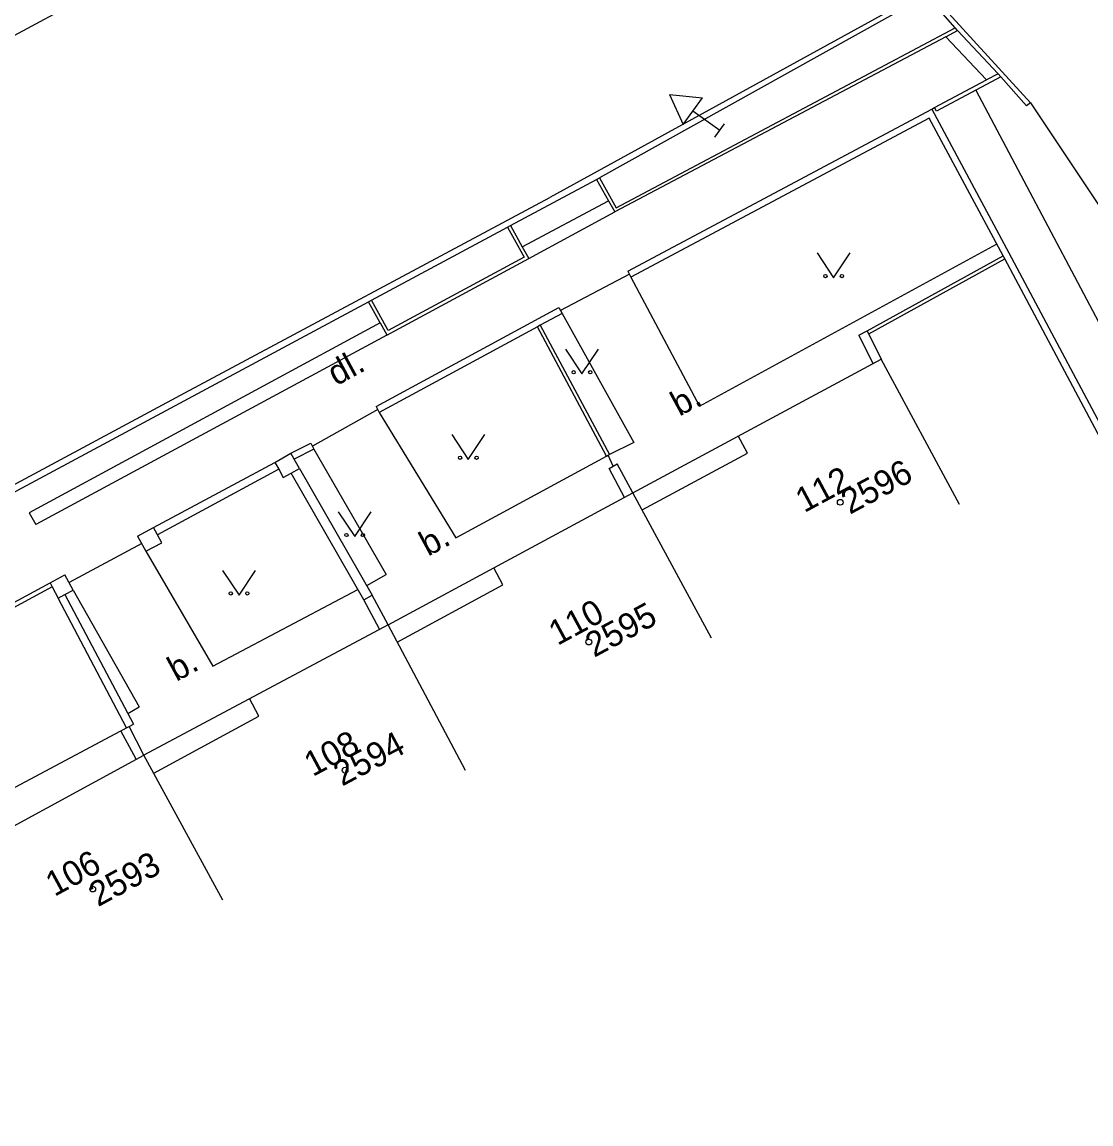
# Model space of a CAD drawing. Extents: x -584400 to -581602, y -1210894 to -1208793.
# Drawn here: x -582158.08 to -582125.72, y -1209285.56 to -1209252.2 of the extents above; entities that cross this region are included whole.
import ezdxf

# ---------------------------------------------------------------- set-up
doc = ezdxf.new("R2010")
doc.units = 0
for name, color, linetype in [('BUDOVY_MĚŘ', 7, 'Continuous'), ('POMOC_POPIS', 7, 'Continuous'), ('ROZHRANÍ_PLOCH', 7, 'Continuous'), ('ZN_BUDOV', 7, 'Continuous'), ('ZN_DOPLŇKOVÉ', 7, 'Continuous'), ('ZN_KULTUR', 7, 'Continuous'), ('Č_POPIS_EVID', 7, 'Continuous')]:
    doc.layers.add(name, color=color, linetype=linetype)

msp = doc.modelspace()

# ---------------------------------------------------------------- linework, layer by layer
at = {"layer": 'BUDOVY_MĚŘ'}
for points in [[(-582139.59, -1209266.45), (-582132.07, -1209262.41)], [(-582129.7, -1209266.81), (-582132.07, -1209262.41)], [(-582147, -1209270.45), (-582139.59, -1209266.45)], [(-582137.21, -1209270.85), (-582139.59, -1209266.45)], [(-582147, -1209270.45), (-582154.39, -1209274.39)], [(-582144.65, -1209274.86), (-582147, -1209270.45)], [(-582161.72, -1209278.38), (-582154.39, -1209274.39)], [(-582152, -1209278.78), (-582154.39, -1209274.39)]]:
    msp.add_lwpolyline(points, dxfattribs=at)
at = {"layer": 'ROZHRANÍ_PLOCH'}
for points in [[(-582165.82, -1209256.63), (-582148.84, -1209247.5)], [(-582127.55, -1209254.65), (-582130.57, -1209251.34), (-582131.04, -1209251.43), (-582142.1, -1209257.51)], [(-582129.83, -1209252.38), (-582130.43, -1209251.7), (-582130.74, -1209251.53), (-582130.99, -1209251.57), (-582140.6, -1209256.92)], [(-582140.6, -1209256.92), (-582140.09, -1209257.82), (-582129.83, -1209252.38)], [(-582130.11, -1209252.65), (-582129.76, -1209252.46)], [(-582129.76, -1209252.46), (-582129.83, -1209252.38)], [(-582129.76, -1209252.46), (-582128.53, -1209253.77)], [(-582130.11, -1209252.65), (-582140.13, -1209257.95)], [(-582128.88, -1209253.95), (-582130.11, -1209252.65)], [(-582128.45, -1209253.86), (-582130.4, -1209254.9), (-582130.46, -1209254.79)], [(-582130.46, -1209254.79), (-582128.88, -1209253.95)], [(-582128.53, -1209253.77), (-582128.88, -1209253.95)], [(-582128.45, -1209253.86), (-582128.53, -1209253.77)], [(-582127.55, -1209254.65), (-582127.67, -1209254.74), (-582128.45, -1209253.86)], [(-582129.21, -1209254.26), (-582113.43, -1209284.05)], [(-582130.54, -1209254.84), (-582130.46, -1209254.79)], [(-582127.55, -1209254.65), (-582125.35, -1209257.95), (-582124.54, -1209259.32), (-582111.93, -1209283.22)], [(-582140.69, -1209256.97), (-582140.6, -1209256.92)], [(-582143.29, -1209258.36), (-582140.69, -1209256.97)], [(-582140.69, -1209256.97), (-582140.33, -1209257.61)], [(-582177.15, -1209276.32), (-582153.15, -1209263.43), (-582142.1, -1209257.51)], [(-582142.94, -1209259.01), (-582140.33, -1209257.61)], [(-582140.33, -1209257.61), (-582140.13, -1209257.95)], [(-582142.74, -1209259.36), (-582140.13, -1209257.95)], [(-582143.38, -1209258.41), (-582142.88, -1209259.32), (-582147, -1209261.54), (-582147.5, -1209260.62)], [(-582147.5, -1209260.62), (-582143.38, -1209258.41)], [(-582143.38, -1209258.41), (-582143.29, -1209258.36)], [(-582143.29, -1209258.36), (-582142.94, -1209259.01)], [(-582139.65, -1209259.92), (-582137.57, -1209263.83), (-582128.58, -1209258.92)], [(-582142.94, -1209259.01), (-582142.74, -1209259.36)], [(-582147.04, -1209261.68), (-582142.74, -1209259.36)], [(-582147.59, -1209260.67), (-582147.5, -1209260.62)], [(-582162.4, -1209268.6), (-582158.28, -1209266.41), (-582158.21, -1209266.37), (-582147.59, -1209260.67)], [(-582147.24, -1209261.31), (-582147.59, -1209260.67)], [(-582141.73, -1209261.02), (-582139.56, -1209264.93), (-582140.3, -1209265.29)], [(-582147.24, -1209261.31), (-582157.86, -1209267.06), (-582157.66, -1209267.41)], [(-582147.24, -1209261.31), (-582147.04, -1209261.67)], [(-582132.75, -1209261.68), (-582132.49, -1209261.55), (-582132.07, -1209262.41)], [(-582147.04, -1209261.68), (-582157.66, -1209267.41)], [(-582132.75, -1209261.68), (-582132.32, -1209262.54)], [(-582147.27, -1209264.02), (-582144.95, -1209267.82), (-582140.39, -1209265.34)], [(-582139.31, -1209266.97), (-582136.12, -1209265.25), (-582136.4, -1209264.73)], [(-582149.25, -1209265.13), (-582147.06, -1209268.93)], [(-582139.84, -1209266.59), (-582140.31, -1209265.72), (-582140.06, -1209265.58)], [(-582139.59, -1209266.45), (-582140.06, -1209265.58)], [(-582154.33, -1209268.22), (-582152.3, -1209271.7), (-582147.91, -1209269.38)], [(-582147.64, -1209269.26), (-582147.06, -1209268.93)], [(-582146.72, -1209270.97), (-582143.52, -1209269.24), (-582143.8, -1209268.72)], [(-582156.53, -1209269.4), (-582154.53, -1209272.93)], [(-582147.26, -1209270.58), (-582147.73, -1209269.69), (-582147.48, -1209269.55)], [(-582147, -1209270.45), (-582147.48, -1209269.55)], [(-582162.27, -1209272.06), (-582159.96, -1209276.25), (-582155.09, -1209273.66)], [(-582154.88, -1209273.13), (-582154.53, -1209272.93)], [(-582154.09, -1209274.94), (-582150.91, -1209273.21), (-582151.19, -1209272.68)], [(-582155.09, -1209273.66), (-582154.84, -1209273.53)], [(-582154.39, -1209274.39), (-582154.84, -1209273.53)], [(-582154.63, -1209274.52), (-582155.09, -1209273.66)]]:
    msp.add_lwpolyline(points, dxfattribs=at)
at = {"layer": 'ZN_BUDOV'}
for centre in [(-582133.31, -1209266.74), (-582140.92, -1209270.97), (-582148.3, -1209274.85), (-582155.94, -1209278.45)]:
    msp.add_circle(centre, 0.0875, dxfattribs=at)
at = {"layer": 'ZN_DOPLŇKOVÉ'}
for p, q in [((-582138.475, -1209254.39), (-582138.064, -1209255.302)), ((-582138.475, -1209254.39), (-582137.48, -1209254.49)), ((-582138.064, -1209255.302), (-582137.48, -1209254.49)), ((-582136.96, -1209255.48), (-582137.772, -1209254.896)), ((-582137.106, -1209255.683), (-582136.814, -1209255.277))]:
    msp.add_line(p, q, dxfattribs=at)
for points in [[(-582139.74, -1209259.74), (-582130.54, -1209254.84), (-582128.21, -1209259.19), (-582114.2, -1209285.46), (-582114.38, -1209285.56)], [(-582128.38, -1209259.28), (-582130.62, -1209255.11), (-582139.65, -1209259.92)], [(-582132.49, -1209261.55), (-582128.38, -1209259.28)], [(-582128.33, -1209259.37), (-582128.38, -1209259.28)], [(-582132.44, -1209261.64), (-582128.33, -1209259.37)], [(-582114.38, -1209285.56), (-582128.33, -1209259.37)], [(-582139.69, -1209259.83), (-582141.78, -1209260.93)], [(-582139.74, -1209259.74), (-582139.65, -1209259.92)], [(-582147.36, -1209263.84), (-582141.83, -1209260.84), (-582141.73, -1209261.02)], [(-582141.73, -1209261.02), (-582142.39, -1209261.38)], [(-582142.48, -1209261.43), (-582147.27, -1209264.02)], [(-582142.39, -1209261.38), (-582142.48, -1209261.43)], [(-582140.39, -1209265.34), (-582142.48, -1209261.43)], [(-582142.39, -1209261.38), (-582140.3, -1209265.29)], [(-582147.31, -1209263.93), (-582149.29, -1209265.04)], [(-582147.36, -1209263.84), (-582147.27, -1209264.02)], [(-582149.94, -1209265.25), (-582149.34, -1209264.95), (-582149.25, -1209265.13)], [(-582150.43, -1209265.53), (-582149.94, -1209265.25)], [(-582149.84, -1209265.43), (-582149.94, -1209265.25)], [(-582149.25, -1209265.13), (-582149.84, -1209265.43)], [(-582140.34, -1209265.31), (-582140.3, -1209265.29)], [(-582154.1, -1209267.5), (-582150.43, -1209265.53)], [(-582150.43, -1209265.53), (-582150.31, -1209265.74)], [(-582149.68, -1209265.72), (-582149.84, -1209265.43)], [(-582140.39, -1209265.34), (-582140.34, -1209265.31)], [(-582140.18, -1209265.65), (-582140.34, -1209265.31)], [(-582150.31, -1209265.74), (-582153.98, -1209267.72)], [(-582150.31, -1209265.74), (-582150.17, -1209265.99), (-582149.93, -1209265.86)], [(-582149.93, -1209265.86), (-582149.68, -1209265.72)], [(-582147.73, -1209269.69), (-582149.93, -1209265.86)], [(-582149.68, -1209265.72), (-582147.48, -1209269.55)], [(-582154.58, -1209267.76), (-582154.1, -1209267.5)], [(-582153.98, -1209267.72), (-582154.1, -1209267.5)], [(-582154.58, -1209267.76), (-582154.33, -1209268.22), (-582153.85, -1209267.97), (-582153.98, -1209267.72)], [(-582154.45, -1209267.99), (-582156.65, -1209269.17)], [(-582157.23, -1209269.18), (-582156.78, -1209268.94)], [(-582156.78, -1209269.53), (-582156.53, -1209269.4), (-582156.78, -1209268.94)], [(-582162.34, -1209271.94), (-582157.23, -1209269.18)], [(-582157.17, -1209269.3), (-582162.27, -1209272.06)], [(-582157.23, -1209269.18), (-582157.17, -1209269.3)], [(-582157.17, -1209269.3), (-582156.99, -1209269.64)], [(-582156.99, -1209269.64), (-582156.78, -1209269.53)], [(-582154.92, -1209273.57), (-582156.99, -1209269.64)], [(-582156.78, -1209269.53), (-582154.71, -1209273.46)], [(-582154.84, -1209273.53), (-582154.71, -1209273.46)]]:
    msp.add_lwpolyline(points, dxfattribs=at)
at = {"layer": 'ZN_KULTUR'}
for points in [[(-582134.01, -1209259.19), (-582133.51, -1209259.94), (-582133.01, -1209259.19)], [(-582141.63, -1209262.1), (-582141.13, -1209262.85), (-582140.63, -1209262.1)], [(-582145.07, -1209264.69), (-582144.57, -1209265.44), (-582144.07, -1209264.69)], [(-582148.51, -1209267.03), (-582148.01, -1209267.78), (-582147.51, -1209267.03)], [(-582152.01, -1209268.8), (-582151.51, -1209269.55), (-582151.01, -1209268.8)]]:
    msp.add_lwpolyline(points, dxfattribs=at)
for centre in [(-582133.76, -1209259.89), (-582133.26, -1209259.89), (-582141.38, -1209262.8), (-582140.88, -1209262.8), (-582144.82, -1209265.39), (-582144.32, -1209265.39), (-582148.26, -1209267.73), (-582147.76, -1209267.73), (-582151.76, -1209269.5), (-582151.26, -1209269.5)]:
    msp.add_circle(centre, 0.05, dxfattribs=at)

# ---------------------------------------------------------------- texts
at = {"layer": 'POMOC_POPIS'}
for s, p in [('dl.', (-582148.57, -1209263.23)), ('b.', (-582138.18, -1209264.15)), ('b.', (-582145.79, -1209268.39)), ('b.', (-582153.41, -1209272.18))]:
    msp.add_text(s, height=0.75, rotation=28.4098, dxfattribs=at).set_placement(p)
at = {"layer": 'Č_POPIS_EVID'}
for s, rotation, p in [('2596', 28.273, (-582133.02, -1209267.12)), ('112', 28.273, (-582134.4, -1209267.07)), ('110', 28.339, (-582141.87, -1209271.09)), ('2595', 28.339, (-582140.76, -1209271.45)), ('108', 28.0709, (-582149.28, -1209275.06)), ('2594', 28.0709, (-582148.39, -1209275.35)), ('106', 28.5327, (-582157.1, -1209278.69)), ('2593', 28.5327, (-582155.78, -1209279))]:
    msp.add_text(s, height=0.75, rotation=rotation, dxfattribs=at).set_placement(p)

doc.saveas('drawing.dxf')
